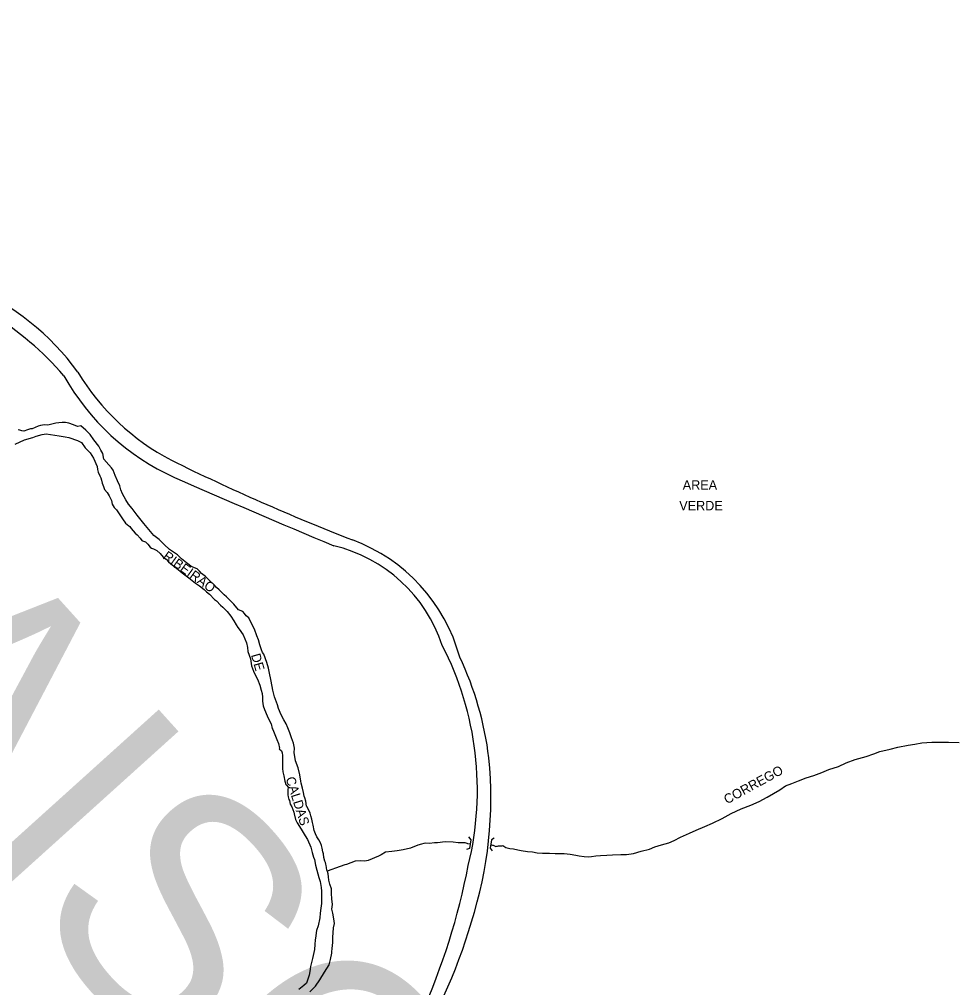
# Model space of a CAD drawing. Extents: x 325709 to 364434, y 7573432 to 7597073.
# Drawn here: x 339628.1 to 340025.3, y 7587109.7 to 7587520 of the extents above; entities that cross this region are included whole.
import ezdxf

# ---------------------------------------------------------------- set-up
doc = ezdxf.new("R2010")
doc.units = 0
for name, color, linetype in [('EDIFEXISTENT', 7, 'Continuous'), ('EDIFIDENTIF', 7, 'Continuous'), ('EDIFOBRAEXIS', 7, 'Continuous'), ('LIMITE_BAIRROS_MUNICIPIOS', 7, 'Continuous'), ('LOGRADOURO', 7, 'Continuous')]:
    doc.layers.add(name, color=color, linetype=linetype)

msp = doc.modelspace()

# ---------------------------------------------------------------- linework, layer by layer
at = {"layer": 'EDIFEXISTENT'}
for p, q in [((339818.38, 7587173.57), (339819.4, 7587172.28)), ((339819.4, 7587172.28), (339818.85, 7587168.68)), ((339828.12, 7587172.25), (339827.64, 7587168.75)), ((339829.33, 7587172.99), (339828.12, 7587172.25)), ((339818.85, 7587168.68), (339817.58, 7587168.14)), ((339827.64, 7587168.75), (339828.53, 7587167.69))]:
    msp.add_line(p, q, dxfattribs=at)
at = {"layer": 'EDIFOBRAEXIS'}
for points in [[(339751.14, 7587107.93), (339753.6, 7587110.34), (339755.37, 7587112.93), (339757.42, 7587116.17), (339759.37, 7587119.39), (339760.01, 7587121.6), (339760.54, 7587124.23), (339760.54, 7587124.99), (339760.64, 7587126.14), (339760.79, 7587127.61), (339760.99, 7587128.62), (339760.92, 7587131.1), (339761.12, 7587132.93), (339761.27, 7587135.06), (339761.57, 7587136.88), (339761.39, 7587138.86), (339760.94, 7587141.24), (339760.48, 7587142.92), (339760.78, 7587144.97), (339760.48, 7587147.25), (339760.38, 7587149.61), (339760.33, 7587151.51), (339759.64, 7587153.49), (339759.26, 7587155.24), (339759.11, 7587156.63), (339758.95, 7587157.9), (339758.63, 7587158.84), (339758.37, 7587159.49), (339758.19, 7587160.58), (339758.07, 7587161.37), (339757.99, 7587161.93), (339757.84, 7587162.64), (339757.56, 7587163.22), (339757.13, 7587164.77), (339756.97, 7587166.39), (339756.65, 7587167.18), (339756.42, 7587168.72), (339756.11, 7587169.96), (339755.66, 7587171.1), (339755.05, 7587172.3), (339754.16, 7587173.54), (339753.58, 7587174.86), (339752.97, 7587176.33), (339752.59, 7587178.51), (339752.26, 7587179.67), (339752.05, 7587181.04), (339751.57, 7587182.54), (339751.29, 7587183.55), (339750.61, 7587185.2), (339749.87, 7587186.39), (339749.74, 7587186.64), (339749.49, 7587188.69), (339749.03, 7587190.06), (339748.73, 7587190.87), (339748.45, 7587192.4), (339748.02, 7587194.14), (339747.53, 7587196.25), (339747.38, 7587197.16), (339746.93, 7587199.82), (339746.29, 7587202.86), (339745.1, 7587205.85), (339744.82, 7587207.65), (339744.59, 7587209.23), (339744.69, 7587211.2), (339744.31, 7587213.21), (339743.45, 7587215.51), (339742.66, 7587217.67), (339741.8, 7587219.72), (339741.14, 7587221.49), (339740.12, 7587223.12), (339739.06, 7587225.25), (339737.97, 7587228.03), (339737.51, 7587229.58), (339736.27, 7587232.85), (339735.51, 7587235.71), (339734.77, 7587239.49), (339733.93, 7587243.67), (339733.68, 7587245.12), (339732.97, 7587247.4), (339731.7, 7587250.97), (339731.14, 7587251.73), (339730.73, 7587252.75), (339730.02, 7587254.98), (339729.41, 7587257.11), (339728.78, 7587258.78), (339727.77, 7587261.57), (339725.81, 7587265.34), (339725.31, 7587266.38), (339724.24, 7587267.17), (339723.56, 7587268.21), (339722.74, 7587269.02), (339720.94, 7587269.83), (339718.99, 7587272.19), (339717.5, 7587273.6), (339715.9, 7587275.25), (339714.81, 7587276.14), (339712.78, 7587278.29), (339711.64, 7587279.28), (339710.65, 7587280.35), (339709.3, 7587281.69), (339707.83, 7587283.11), (339706.9, 7587283.87), (339705.27, 7587285.21), (339704.36, 7587286.1), (339703.47, 7587287.09), (339700.94, 7587288.15), (339700.07, 7587288.88), (339698.88, 7587289.75), (339696.83, 7587291.44), (339695.13, 7587293.04), (339693.89, 7587293.98), (339691.71, 7587295.4), (339689.5, 7587297.42), (339687.27, 7587299.55), (339685.11, 7587301.33), (339680.88, 7587306.29), (339679.76, 7587307.81), (339678.04, 7587309.89), (339675.88, 7587312.65), (339674.39, 7587314.61), (339673.14, 7587316.35), (339671.85, 7587318.89), (339671.12, 7587320.66), (339670.63, 7587322.29), (339669.67, 7587324.49), (339668.7, 7587326.65), (339667.87, 7587328.93), (339667.08, 7587329.99), (339665.94, 7587331.23), (339663.94, 7587333.56), (339663.43, 7587336.05), (339662.57, 7587337.49), (339661.73, 7587339.09), (339659.68, 7587341.83), (339658.08, 7587344.01), (339656.25, 7587345.91), (339654.07, 7587347.73), (339652.83, 7587347.5), (339651.99, 7587347.68), (339650.98, 7587348.21), (339649.08, 7587348.87), (339647.66, 7587349.17), (339646.26, 7587349.15), (339644.79, 7587349.05), (339643.47, 7587348.84), (339640.1, 7587348.03), (339638.79, 7587348.21), (339637.04, 7587347.93), (339636.1, 7587347.67), (339633.51, 7587346.51), (339632.75, 7587346.43), (339631.59, 7587346), (339630.04, 7587345.49), (339629.2, 7587345.64), (339628.32, 7587345.85), (339627.61, 7587346.05)], [(339626.34, 7587340.04), (339630.22, 7587341.84), (339633.82, 7587342.81), (339635.26, 7587343.36), (339637.8, 7587344.08), (339639.47, 7587344.38), (339645, 7587343.49), (339647.56, 7587343.14), (339649.1, 7587342.84), (339652.78, 7587341.52), (339654.38, 7587340.68), (339655.98, 7587338.43), (339658.08, 7587336.33), (339659.5, 7587334.07), (339661, 7587330.52), (339661.18, 7587329.18), (339661.51, 7587328.04), (339662.16, 7587326.62), (339662.62, 7587325.76), (339662.95, 7587324.74), (339663.23, 7587323.42), (339663.69, 7587322), (339664.17, 7587320.74), (339665.23, 7587319.44), (339666.17, 7587318.05), (339667.16, 7587316.1), (339667.47, 7587314.55), (339668.33, 7587313.13), (339669.19, 7587312.09), (339670.36, 7587310.42), (339671.85, 7587308.27), (339673.1, 7587306.47), (339674.52, 7587305.33), (339674.92, 7587305.02), (339675.4, 7587304.26), (339677.18, 7587302.31), (339677.97, 7587301.55), (339679.31, 7587300.16), (339679.92, 7587299.12), (339680.2, 7587299.07), (339681.57, 7587298.59), (339682.53, 7587297.57), (339683.47, 7587296.36), (339684.05, 7587295.88), (339684.89, 7587295.62), (339686.31, 7587294.91), (339687.7, 7587293.7), (339688.29, 7587292.94), (339689.12, 7587291.97), (339690.26, 7587291.19), (339691.3, 7587290.15), (339692.93, 7587288.65), (339693.84, 7587287.92), (339694.7, 7587287.36), (339697.11, 7587285.44), (339699.95, 7587283.33), (339702.74, 7587281.1), (339704.49, 7587279.89), (339706.39, 7587278.32), (339707.38, 7587277.38), (339708.67, 7587276.34), (339710.73, 7587274.11), (339711.64, 7587273.55), (339713.34, 7587271.73), (339714.33, 7587270.89), (339716.13, 7587269.12), (339717.67, 7587267.12), (339718.99, 7587265.14), (339719.91, 7587263.42), (339720.64, 7587262.3), (339721.2, 7587261.59), (339722.9, 7587259.23), (339724.35, 7587255.79), (339724.75, 7587253.83), (339724.93, 7587252.16), (339726, 7587248.99), (339726.45, 7587245.98), (339727.37, 7587243.75), (339727.59, 7587243.11), (339728.99, 7587240.35), (339730.03, 7587237.84), (339730.59, 7587235.76), (339731.04, 7587234.37), (339731.17, 7587232.7), (339731.15, 7587231.07), (339731.45, 7587229.07), (339731.99, 7587227.47), (339733.08, 7587224.81), (339733.79, 7587223.27), (339734.75, 7587221.44), (339735.28, 7587219.46), (339735.44, 7587219.08), (339736.1, 7587217.61), (339736.58, 7587216.27), (339737.24, 7587214.8), (339737.9, 7587213.18), (339738.38, 7587211.15), (339738.25, 7587210.9), (339739.16, 7587209.98), (339739.47, 7587209.17), (339739.6, 7587208.06), (339739.65, 7587206.46), (339739.62, 7587205.65), (339739.6, 7587203.7), (339739.62, 7587202.48), (339739.75, 7587201.11), (339740.13, 7587199.36), (339740.66, 7587197.11), (339740.99, 7587195.81), (339741.35, 7587195.51), (339742.03, 7587194.6), (339741.81, 7587193.53), (339741.91, 7587191.33), (339742.01, 7587190.49), (339742.24, 7587189.45), (339742.52, 7587188.95), (339742.9, 7587187.42), (339743.51, 7587186.23), (339744.37, 7587184.05), (339744.6, 7587183.29), (339745.16, 7587180.91), (339745.79, 7587179.52), (339746.76, 7587177.95), (339747.95, 7587176.12), (339749.27, 7587174.04), (339750.26, 7587172.47), (339751.68, 7587169.18), (339752.23, 7587166.92), (339752.79, 7587164.92), (339753.1, 7587164.03), (339753.63, 7587161.6), (339754.21, 7587159.44), (339754.57, 7587157.9), (339754.95, 7587156.33), (339755.58, 7587154.58), (339755.99, 7587152.12), (339756.19, 7587150.6), (339756.14, 7587147.63), (339756.09, 7587145.3), (339755.87, 7587143.35), (339755.59, 7587141.19), (339755.39, 7587139.24), (339754.65, 7587135.89), (339754.05, 7587133.89), (339753.54, 7587130.65), (339753.49, 7587129.86), (339753.36, 7587127.96), (339753.19, 7587125.78), (339752.35, 7587121.98), (339751.46, 7587118.63), (339751.16, 7587116.47), (339750.93, 7587114.95), (339749.72, 7587111.51), (339748.65, 7587110.64), (339746.58, 7587108.84)], [(339828.12, 7587170.23), (339828.63, 7587170.1), (339828.91, 7587170.05), (339830.08, 7587169.55), (339830.46, 7587169.62), (339830.76, 7587169.68), (339831.09, 7587169.75), (339832.23, 7587169.73), (339832.66, 7587169.78), (339832.99, 7587169.86), (339834.26, 7587169.1), (339835.93, 7587168.7), (339837.56, 7587168.53), (339839.38, 7587168), (339840.7, 7587167.73), (339843.42, 7587167.33), (339845.52, 7587167.26), (339847.55, 7587166.83), (339849.78, 7587166.66), (339852.72, 7587166.62), (339855.21, 7587166.55), (339857.01, 7587166.48), (339858.98, 7587166.49), (339861.57, 7587166.22), (339863.85, 7587165.77), (339865.32, 7587165.52), (339867.5, 7587165.24), (339869.35, 7587165.15), (339870.57, 7587165.28), (339872.37, 7587165.49), (339874.37, 7587165.62), (339877.01, 7587165.75), (339879.52, 7587166.01), (339882.99, 7587166.05), (339885.37, 7587166.13), (339888.41, 7587166.52), (339891.6, 7587167.57), (339895.13, 7587168.36), (339897.46, 7587169.28), (339900.29, 7587170.18), (339903.33, 7587171.05), (339905.66, 7587171.99), (339908.29, 7587173.45), (339912.04, 7587175.18), (339914.88, 7587176.38), (339918.62, 7587177.91), (339921.79, 7587179.34), (339925.96, 7587181.33), (339929.71, 7587183.4), (339934.04, 7587185.44), (339938.09, 7587187.04), (339941.56, 7587188.55), (339944.98, 7587190.41), (339947.74, 7587191.89), (339950.34, 7587193.52), (339952.72, 7587195.15), (339955.43, 7587196.14), (339958.24, 7587197.24), (339961.56, 7587198.57), (339964.85, 7587199.59), (339968.24, 7587200.9), (339971.15, 7587202.12), (339975.26, 7587203.43), (339978.55, 7587204.93), (339982.27, 7587206.34), (339986.98, 7587207.67), (339990.25, 7587208.74), (339992.78, 7587209.74), (339997.09, 7587210.76), (340000.38, 7587211.53), (340004.71, 7587212.36), (340007.55, 7587212.82), (340010.59, 7587213.41), (340014.75, 7587213.73), (340017.74, 7587213.76), (340021.9, 7587213.67), (340026.43, 7587213.59)], [(339818.97, 7587170.48), (339818.08, 7587170.68), (339817.83, 7587170.8), (339817.02, 7587171.01), (339815.32, 7587170.98), (339814.02, 7587171.1), (339812, 7587171.27), (339808.57, 7587171.39), (339805.25, 7587171.05), (339804.09, 7587170.97), (339801.93, 7587170.73), (339800.21, 7587170.83), (339799.53, 7587170.7), (339798.49, 7587170.42), (339796.97, 7587169.98), (339793.9, 7587168.84), (339790.79, 7587168.04), (339788.23, 7587167.58), (339785.97, 7587167.39), (339783.21, 7587167.13), (339781.44, 7587165.99), (339780.3, 7587165.45), (339775.92, 7587163.49), (339774.53, 7587163.25), (339772.78, 7587163.43), (339770.45, 7587163.22), (339766.72, 7587161.89), (339766.01, 7587161.71), (339764.04, 7587161.07), (339758.54, 7587159.06)]]:
    msp.add_lwpolyline(points, dxfattribs=at)
at = {"layer": 'LOGRADOURO'}
for centre, radius, start, end in [((339547.07, 7587282.31), 132.26, 40.9525, 76.0591), ((339566.43, 7587308.27), 106.5, 35.7654, 67.4448), ((339739.31, 7587422.59), 100.93, 211.0578, 242.3741), ((339735.34, 7587418.05), 101.08, 209.0332, 245.7486), ((340127.92, 7588218.56), 986.66, 243.81315, 248.68675), ((341393.6, 7591190.25), 4221.67, 246.25731, 247.25383), ((339746.73, 7587234.87), 63.73, 18.1487, 76.7942), ((339743.8, 7587230.46), 73.48, 15.2442, 69.6902), ((339688.46, 7587193.36), 133.74, 346.2153, 27.3131), ((339688.95, 7587190.25), 139.13, 6.9448, 25.3342), ((339658.08, 7587189.87), 169.84, 342.039, 5.8148), ((339535.47, 7587216.09), 288.09, 335.882, 349.0765), ((339613.96, 7587196.58), 214.01, 326.035, 343.9718)]:
    msp.add_arc(centre, radius, start, end, dxfattribs=at)

# ---------------------------------------------------------------- texts
at = {"layer": 'EDIFIDENTIF'}
for s, rotation, p in [('AREA', 359.9633, (339909.22, 7587320.71)), ('RIBEIRAO', 324.2617, (339688.6, 7587291.75)), ('DE', 285.864, (339726.22, 7587250.64)), ('CORREGO', 28.7086, (339927.99, 7587187.3)), ('CALDAS', 287.5272, (339740.88, 7587198.36))]:
    msp.add_text(s, height=4, rotation=rotation, dxfattribs=at).set_placement(p)
msp.add_text('VERDE', height=4, dxfattribs=at).set_placement((339907.75, 7587311.93))
at = {"layer": 'LIMITE_BAIRROS_MUNICIPIOS'}
msp.add_text('LL JARDIM PARAISO - CENTRO', height=100, rotation=312.0533, dxfattribs=at).set_placement((338877.92, 7587975.29))

doc.saveas('drawing.dxf')
